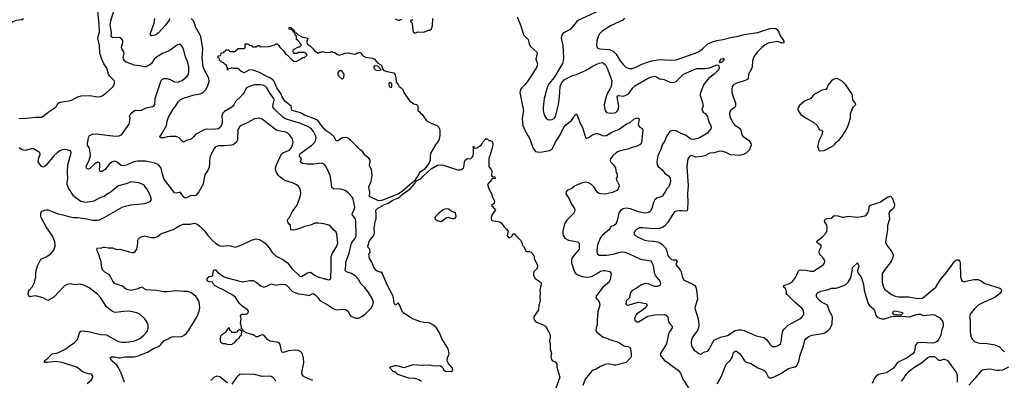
# Model space of a CAD drawing. Header units: inches. Extents: x 1934316 to 2140091, y 524953 to 667329.
# Tile 374 of 384: x 2092660 to 2105695, y 622733 to 627515. Entities that reach past the tile are written whole.
import ezdxf

# ---------------------------------------------------------------- set-up
doc = ezdxf.new("R2010")
doc.units = ezdxf.units.IN
doc.header["$MEASUREMENT"] = 0
doc.layers.add('C0692', color=7, linetype='Continuous')
doc.layers.add('C1602', color=7, linetype='Continuous')

msp = doc.modelspace()

# ---------------------------------------------------------------- linework, layer by layer
at = {"layer": 'C0692', "color": 5}
for points, elevation in [([(2092710, 627526), (2092689, 627511), (2092610, 627505), (2092570, 627486), (2092475, 627405), (2092404, 627356), (2092330, 627275), (2092310, 627271), (2092270, 627282), (2092241, 627301), (2092214, 627330), (2092207, 627350), (2092197, 627450), (2092213, 627570)], 280), ([(2092650, 626206), (2092748, 626208), (2092870, 626224), (2092910, 626221), (2092950, 626224), (2092970, 626234), (2093050, 626299), (2093127, 626350), (2093145, 626370), (2093170, 626408), (2093190, 626420), (2093337, 626443), (2093430, 626490), (2093475, 626505), (2093590, 626511), (2093690, 626490), (2093730, 626497), (2093753, 626507), (2093801, 626539), (2093874, 626606), (2093895, 626630), (2093915, 626670), (2093915, 626690), (2093909, 626709), (2093850, 626769), (2093836, 626790), (2093813, 626870), (2093774, 626930), (2093745, 626990), (2093720, 627070), (2093715, 627170), (2093696, 627270), (2093697, 627290), (2093714, 627350), (2093713, 627450), (2093692, 627630)], 280), ([(2094047, 622710), (2094002, 622830), (2093964, 622910), (2093952, 622930), (2093881, 622990), (2093856, 623030), (2093862, 623038), (2093876, 623044), (2093914, 623046), (2093970, 623033), (2093990, 623033), (2094050, 623045), (2094174, 623046), (2094230, 623056), (2094350, 623105), (2094430, 623154), (2094498, 623182), (2094530, 623209), (2094570, 623258), (2094633, 623287), (2094650, 623299), (2094690, 623314), (2094790, 623312), (2094831, 623329), (2094864, 623356), (2094900, 623400), (2095012, 623588), (2095036, 623650), (2095043, 623690), (2095042, 623742), (2095030, 623789), (2094990, 623849), (2094930, 623895), (2094890, 623909), (2094850, 623913), (2094830, 623909), (2094730, 623919), (2094614, 623906), (2094570, 623905), (2094470, 623923), (2094333, 623933), (2094308, 623948), (2094290, 623965), (2094270, 623969), (2094250, 623961), (2094230, 623945), (2094130, 623926), (2094079, 623939), (2094057, 623950), (2094041, 623970), (2094022, 623982), (2093930, 624012), (2093910, 624023), (2093892, 624050), (2093859, 624119), (2093849, 624130), (2093786, 624166), (2093756, 624196), (2093747, 624230), (2093733, 624330), (2093722, 624350), (2093718, 624378), (2093685, 624455), (2093682, 624470), (2093689, 624490), (2093730, 624487), (2093770, 624500), (2093790, 624500), (2093830, 624488), (2093890, 624492), (2093946, 624466), (2093990, 624471), (2094110, 624435), (2094150, 624427), (2094170, 624427), (2094190, 624441), (2094209, 624470), (2094224, 624550), (2094225, 624590), (2094233, 624610), (2094255, 624630), (2094312, 624648), (2094406, 624626), (2094450, 624625), (2094482, 624638), (2094525, 624670), (2094550, 624683), (2094690, 624731), (2094790, 624792), (2094830, 624802), (2094910, 624803), (2094975, 624815), (2095010, 624802), (2095051, 624771), (2095109, 624709), (2095150, 624653), (2095210, 624585), (2095250, 624553), (2095310, 624516), (2095350, 624510), (2095410, 624522), (2095450, 624517), (2095510, 624500), (2095530, 624502), (2095610, 624532), (2095730, 624593), (2095790, 624607), (2095830, 624599), (2095870, 624580), (2095908, 624550), (2095962, 624490), (2096004, 624430), (2096044, 624390), (2096071, 624370), (2096150, 624330), (2096204, 624290), (2096269, 624210), (2096370, 624113), (2096390, 624108), (2096470, 624158), (2096490, 624165), (2096510, 624167), (2096570, 624123), (2096606, 624106), (2096690, 624080), (2096710, 624079), (2096750, 624066), (2096771, 624069), (2096777, 624090), (2096784, 624216), (2096785, 624375), (2096799, 624421), (2096856, 624510), (2096870, 624550), (2096860, 624670), (2096850, 624699), (2096814, 624730), (2096775, 624775), (2096752, 624792), (2096688, 624810), (2096610, 624818), (2096570, 624815), (2096510, 624792), (2096430, 624773), (2096382, 624750), (2096290, 624726), (2096250, 624729), (2096246, 624790), (2096230, 624798), (2096209, 624830), (2096205, 624850), (2096209, 624870), (2096230, 624890), (2096270, 624970), (2096327, 625050), (2096370, 625151), (2096380, 625210), (2096372, 625270), (2096350, 625306), (2096317, 625330), (2096271, 625351), (2096170, 625383), (2096130, 625407), (2096102, 625430), (2096084, 625450), (2096060, 625490), (2096048, 625528), (2096047, 625550), (2096058, 625590), (2096126, 625734), (2096150, 625754), (2096210, 625775), (2096234, 625790), (2096253, 625810), (2096272, 625850), (2096280, 625890), (2096276, 625916), (2096270, 625933), (2096230, 625990), (2096210, 626010), (2096182, 626022), (2096090, 626040), (2096050, 626054), (2095890, 626180), (2095870, 626194), (2095830, 626208), (2095770, 626199), (2095673, 626147), (2095590, 626110), (2095568, 626092), (2095555, 626070), (2095549, 626050), (2095541, 625919), (2095530, 625890), (2095510, 625872), (2095484, 625856), (2095462, 625850), (2095370, 625840), (2095290, 625843), (2095253, 625827), (2095230, 625803), (2095184, 625710), (2095179, 625690), (2095166, 625554), (2095150, 625515), (2095115, 625465), (2095103, 625417), (2095088, 625332), (2095031, 625230), (2094994, 625186), (2094970, 625179), (2094930, 625183), (2094868, 625152), (2094850, 625150), (2094830, 625165), (2094790, 625222), (2094770, 625225), (2094730, 625213), (2094710, 625220), (2094700, 625230), (2094593, 625370), (2094570, 625410), (2094548, 625468), (2094539, 625530), (2094530, 625556), (2094496, 625590), (2094450, 625612), (2094330, 625639), (2094218, 625638), (2094169, 625631), (2094070, 625586), (2094030, 625576), (2094002, 625582), (2093950, 625624), (2093930, 625636), (2093910, 625639), (2093888, 625632), (2093852, 625608), (2093790, 625530), (2093750, 625501), (2093730, 625503), (2093721, 625510), (2093715, 625530), (2093721, 625570), (2093719, 625599), (2093710, 625619), (2093690, 625627), (2093650, 625600), (2093590, 625540), (2093570, 625531), (2093550, 625538), (2093542, 625550), (2093541, 625570), (2093580, 625650), (2093596, 625716), (2093583, 625810), (2093558, 625850), (2093556, 625870), (2093570, 625952), (2093582, 625978), (2093623, 625997), (2093670, 626002), (2093930, 625969), (2093970, 625974), (2094006, 625990), (2094107, 626130), (2094115, 626150), (2094122, 626210), (2094115, 626230), (2094133, 626270), (2094153, 626290), (2094190, 626314), (2094250, 626312), (2094270, 626317), (2094333, 626347), (2094416, 626364), (2094442, 626378), (2094450, 626390), (2094455, 626470), (2094534, 626706), (2094550, 626727), (2094570, 626736), (2094610, 626735), (2094650, 626722), (2094710, 626690), (2094750, 626687), (2094811, 626709), (2094882, 626770), (2094893, 626790), (2094900, 626830), (2094901, 626890), (2094887, 626947), (2094850, 627035), (2094833, 627110), (2094815, 627155), (2094790, 627184), (2094770, 627189), (2094750, 627183), (2094638, 627102), (2094550, 627067), (2094470, 627019), (2094440, 626990), (2094405, 626935), (2094383, 626917), (2094330, 626890), (2094310, 626889), (2094250, 626904), (2094177, 626910), (2094130, 626930), (2094070, 626949), (2094046, 626970), (2094035, 626990), (2094031, 627010), (2094042, 627070), (2094037, 627090), (2094011, 627130), (2094007, 627150), (2094025, 627210), (2094023, 627230), (2094014, 627250), (2093990, 627274), (2093970, 627278), (2093894, 627274), (2093870, 627290), (2093876, 627350), (2093860, 627420), (2093858, 627450), (2093869, 627511), (2093908, 627630)], 260), ([(2094644, 627530), (2094637, 627510), (2094590, 627441), (2094499, 627341), (2094476, 627324), (2094450, 627310), (2094410, 627300), (2094393, 627310), (2094390, 627336), (2094440, 627470), (2094449, 627529)], 240), ([(2096539, 622730), (2096445, 622770), (2096413, 622790), (2096401, 622810), (2096397, 622837), (2096420, 622970), (2096419, 623030), (2096404, 623084), (2096387, 623107), (2096375, 623115), (2096347, 623127), (2096310, 623133), (2096217, 623123), (2096150, 623102), (2096130, 623106), (2096107, 623210), (2096090, 623234), (2095970, 623254), (2095944, 623270), (2095890, 623330), (2095870, 623335), (2095836, 623324), (2095810, 623309), (2095790, 623312), (2095750, 623337), (2095670, 623360), (2095623, 623383), (2095612, 623392), (2095610, 623406), (2095596, 623416), (2095590, 623466), (2095583, 623483), (2095591, 623550), (2095583, 623590), (2095595, 623605), (2095610, 623610), (2095650, 623611), (2095670, 623616), (2095684, 623630), (2095689, 623650), (2095670, 623674), (2095600, 623720), (2095569, 623750), (2095515, 623830), (2095483, 623863), (2095363, 623930), (2095298, 623958), (2095247, 623987), (2095227, 624007), (2095210, 624035), (2095170, 624038), (2095150, 624046), (2095137, 624070), (2095150, 624091), (2095169, 624111), (2095210, 624118), (2095217, 624130), (2095225, 624190), (2095230, 624197), (2095250, 624199), (2095283, 624163), (2095359, 624110), (2095390, 624095), (2095610, 624041), (2095710, 624057), (2095750, 624057), (2095790, 624036), (2095850, 623985), (2095890, 623970), (2095930, 623980), (2095990, 624011), (2096050, 623997), (2096112, 624008), (2096170, 624002), (2096190, 623993), (2096273, 623913), (2096350, 623880), (2096430, 623871), (2096490, 623856), (2096530, 623879), (2096550, 623883), (2096570, 623868), (2096605, 623830), (2096632, 623790), (2096742, 623730), (2096810, 623684), (2096850, 623670), (2096950, 623676), (2096972, 623672), (2097009, 623649), (2097027, 623607), (2097045, 623585), (2097110, 623559), (2097150, 623558), (2097190, 623580), (2097232, 623610), (2097311, 623690), (2097336, 623730), (2097344, 623770), (2097331, 623811), (2097278, 623898), (2097230, 623963), (2097180, 624010), (2097143, 624070), (2097110, 624110), (2097051, 624151), (2096987, 624170), (2096970, 624190), (2096979, 624250), (2096978, 624302), (2097023, 624417), (2097054, 624550), (2097070, 624580), (2097096, 624610), (2097113, 624650), (2097111, 624851), (2097106, 624870), (2097061, 624930), (2097066, 624950), (2097094, 625006), (2097098, 625030), (2097071, 625151), (2097010, 625220), (2096969, 625250), (2096910, 625268), (2096812, 625272), (2096793, 625290), (2096784, 625375), (2096771, 625450), (2096728, 625548), (2096710, 625579), (2096690, 625598), (2096670, 625610), (2096650, 625611), (2096550, 625599), (2096470, 625598), (2096402, 625610), (2096379, 625630), (2096392, 625670), (2096365, 625705), (2096367, 625730), (2096388, 625750), (2096527, 625850), (2096566, 625890), (2096576, 625910), (2096584, 625950), (2096581, 625970), (2096551, 626030), (2096519, 626070), (2096470, 626100), (2096370, 626142), (2096290, 626163), (2096180, 626200), (2096142, 626222), (2096031, 626330), (2096017, 626350), (2096013, 626370), (2096015, 626390), (2096028, 626450), (2096023, 626470), (2095976, 626536), (2095930, 626613), (2095910, 626632), (2095890, 626641), (2095850, 626649), (2095789, 626651), (2095770, 626650), (2095703, 626630), (2095664, 626610), (2095649, 626590), (2095630, 626550), (2095614, 626526), (2095576, 626484), (2095530, 626445), (2095518, 626430), (2095496, 626384), (2095478, 626362), (2095455, 626345), (2095370, 626296), (2095347, 626273), (2095336, 626244), (2095341, 626170), (2095335, 626130), (2095318, 626090), (2095292, 626068), (2095210, 626059), (2095150, 626065), (2095110, 626059), (2094990, 625996), (2094960, 625960), (2094928, 625932), (2094870, 625912), (2094830, 625889), (2094810, 625903), (2094770, 625950), (2094730, 625966), (2094650, 625966), (2094610, 625962), (2094570, 625950), (2094522, 625950), (2094515, 625970), (2094524, 625976), (2094547, 626010), (2094601, 626110), (2094612, 626170), (2094630, 626223), (2094692, 626330), (2094727, 626373), (2094760, 626430), (2094790, 626456), (2094830, 626475), (2094970, 626518), (2095050, 626530), (2095070, 626540), (2095090, 626554), (2095122, 626590), (2095140, 626620), (2095167, 626690), (2095167, 626713), (2095159, 626750), (2095106, 626846), (2095089, 626890), (2095077, 627010), (2095082, 627130), (2095059, 627290), (2095051, 627310), (2094991, 627410), (2094974, 627470), (2094959, 627499), (2094931, 627530)], 240), ([(2097858, 627522), (2097853, 627507), (2097838, 627502), (2097834, 627490), (2097854, 627470), (2097854, 627450), (2097862, 627430), (2097864, 627376), (2097870, 627354), (2097890, 627334), (2097930, 627352), (2098009, 627351), (2098070, 627374), (2098090, 627374), (2098110, 627394), (2098115, 627405), (2098123, 627437), (2098129, 627530)], 240), ([(2099245, 627550), (2099294, 627434), (2099330, 627315), (2099390, 627251), (2099404, 627190), (2099420, 627160), (2099501, 627090), (2099511, 627070), (2099491, 626990), (2099516, 626930), (2099504, 626890), (2099458, 626810), (2099390, 626707), (2099350, 626654), (2099307, 626613), (2099290, 626590), (2099283, 626550), (2099327, 626327), (2099329, 626310), (2099314, 626210), (2099315, 626150), (2099322, 626110), (2099345, 626050), (2099414, 625934), (2099455, 625815), (2099478, 625778), (2099490, 625769), (2099510, 625761), (2099550, 625757), (2099678, 625781), (2099710, 625799), (2099751, 625890), (2099817, 625990), (2099864, 626090), (2099890, 626120), (2099964, 626176), (2100000, 626231)], 240), ([(2097630, 627526), (2097670, 627506), (2097690, 627506), (2097720, 627520)], 240), ([(2100000, 627447), (2099952, 627388), (2099862, 627338), (2099850, 627329), (2099837, 627310), (2099829, 627270), (2099850, 627170), (2099860, 627010), (2099856, 626970), (2099846, 626934), (2099734, 626750), (2099670, 626670), (2099646, 626630), (2099601, 626470), (2099588, 626350), (2099590, 626310), (2099599, 626270), (2099614, 626234), (2099630, 626207), (2099650, 626191), (2099670, 626185), (2099710, 626191), (2099738, 626210), (2099755, 626230), (2099791, 626390), (2099807, 626493), (2099815, 626630), (2099823, 626657), (2099837, 626683), (2099870, 626715), (2099916, 626744), (2099970, 626769), (2100000, 626778)], 260), ([(2097979, 622719), (2097942, 622742), (2097896, 622756), (2097810, 622761), (2097668, 622810), (2097630, 622846), (2097610, 622846), (2097568, 622890), (2097558, 622910), (2097626, 622930), (2097650, 622930), (2097670, 622927), (2097726, 622906), (2097750, 622903), (2097870, 622945), (2097990, 622936), (2098077, 622937), (2098131, 622929), (2098230, 622927), (2098254, 622914), (2098275, 622870), (2098296, 622855), (2098370, 622851), (2098384, 622856), (2098396, 622870), (2098390, 622894), (2098337, 622957), (2098319, 622990), (2098324, 623030), (2098343, 623070), (2098344, 623090), (2098332, 623150), (2098248, 623288), (2098213, 623373), (2098175, 623435), (2098130, 623471), (2098090, 623490), (2098070, 623496), (2098010, 623498), (2097970, 623508), (2097861, 623550), (2097770, 623604), (2097735, 623630), (2097710, 623675), (2097690, 623735), (2097670, 623759), (2097650, 623737), (2097629, 623730), (2097618, 623758), (2097609, 623829), (2097599, 623859), (2097529, 623990), (2097465, 624145), (2097449, 624169), (2097431, 624169), (2097390, 624181), (2097374, 624194), (2097344, 624244), (2097320, 624300), (2097292, 624350), (2097284, 624410), (2097298, 624430), (2097297, 624470), (2097275, 624495), (2097268, 624510), (2097290, 624581), (2097345, 624650), (2097354, 624670), (2097358, 624690), (2097352, 624748), (2097363, 624803), (2097364, 624830), (2097369, 624850), (2097381, 624870), (2097378, 624950), (2097373, 624970), (2097375, 624990), (2097398, 625010), (2097490, 625066), (2097537, 625083), (2097599, 625121), (2097664, 625150), (2097696, 625170), (2097723, 625197), (2097830, 625271), (2097890, 625341), (2097899, 625361), (2097917, 625383), (2097970, 625403), (2097999, 625441), (2098105, 625535), (2098190, 625586), (2098230, 625592), (2098270, 625585), (2098454, 625526), (2098490, 625523), (2098509, 625530), (2098535, 625550), (2098540, 625560), (2098547, 625630), (2098557, 625650), (2098590, 625673), (2098630, 625671), (2098650, 625691), (2098661, 625710), (2098669, 625750), (2098668, 625828), (2098662, 625838), (2098670, 625834), (2098673, 625813), (2098710, 625815), (2098767, 625853), (2098777, 625863), (2098790, 625892), (2098830, 625934), (2098850, 625934), (2098870, 625914), (2098890, 625914), (2098918, 625898), (2098925, 625865), (2098915, 625810), (2098903, 625777), (2098890, 625718), (2098875, 625690), (2098871, 625670), (2098871, 625571), (2098877, 625557), (2098902, 625530), (2098912, 625510), (2098912, 625490), (2098905, 625470), (2098906, 625446), (2098930, 625432), (2098950, 625432), (2098954, 625410), (2098910, 625406), (2098905, 625390), (2098852, 625330), (2098871, 625271), (2098906, 625210), (2098920, 625160), (2098946, 625110), (2098942, 625078), (2098907, 625050), (2098910, 625042), (2098918, 625038), (2098958, 624990), (2098913, 624930), (2098901, 624890), (2098901, 624870), (2098911, 624851), (2098990, 624841), (2099014, 624834), (2099037, 624817), (2099070, 624771), (2099102, 624742), (2099125, 624710), (2099115, 624655), (2099130, 624625), (2099150, 624625), (2099165, 624635), (2099178, 624650), (2099190, 624674), (2099210, 624674), (2099220, 624660), (2099292, 624590), (2099314, 624550), (2099314, 624530), (2099330, 624514), (2099365, 624445), (2099370, 624442), (2099410, 624442), (2099430, 624432), (2099452, 624410), (2099470, 624374), (2099472, 624350), (2099498, 624290), (2099511, 624270), (2099516, 624250), (2099510, 624218), (2099468, 624172), (2099462, 624150), (2099463, 624123), (2099482, 624082), (2099550, 624041), (2099561, 624030), (2099565, 624010), (2099546, 623930), (2099551, 623890), (2099547, 623833), (2099550, 623790), (2099547, 623770), (2099531, 623730), (2099527, 623670), (2099467, 623573), (2099465, 623550), (2099474, 623530), (2099495, 623510), (2099590, 623470), (2099619, 623450), (2099636, 623430), (2099676, 623350), (2099681, 623310), (2099672, 623250), (2099684, 623224), (2099683, 623150), (2099701, 623090), (2099692, 623050), (2099702, 623010), (2099712, 622992), (2099750, 622978), (2099771, 622951), (2099771, 622910), (2099810, 622774), (2099759, 622630)], 220), ([(2093554, 622690), (2093605, 622735), (2093628, 622770), (2093629, 622790), (2093610, 622814), (2093570, 622819), (2093490, 622845), (2093435, 622895), (2093410, 622910), (2093250, 622962), (2093195, 622975), (2093130, 622981), (2093028, 622968), (2092990, 622970), (2092986, 622990), (2093033, 623027), (2093090, 623083), (2093110, 623090), (2093150, 623095), (2093190, 623109), (2093270, 623153), (2093313, 623187), (2093386, 623234), (2093424, 623276), (2093450, 623364), (2093470, 623386), (2093490, 623390), (2093590, 623378), (2093730, 623340), (2093810, 623337), (2093924, 623270), (2093967, 623250), (2094010, 623240), (2094070, 623238), (2094170, 623254), (2094250, 623290), (2094301, 623330), (2094330, 623360), (2094350, 623390), (2094362, 623430), (2094361, 623470), (2094341, 623510), (2094310, 623555), (2094250, 623612), (2094210, 623628), (2094110, 623652), (2094032, 623648), (2093930, 623634), (2093910, 623636), (2093890, 623645), (2093840, 623680), (2093810, 623707), (2093730, 623830), (2093690, 623877), (2093581, 623961), (2093510, 623993), (2093450, 624006), (2093390, 623999), (2093330, 624014), (2093290, 624005), (2093250, 623983), (2093110, 623838), (2093030, 623790), (2092970, 623826), (2092870, 623853), (2092790, 623841), (2092771, 623870), (2092776, 623910), (2092790, 623933), (2092830, 623976), (2092857, 624030), (2092873, 624106), (2092872, 624150), (2092876, 624190), (2092896, 624250), (2092930, 624324), (2092950, 624345), (2093011, 624369), (2093070, 624410), (2093110, 624460), (2093128, 624510), (2093130, 624530), (2093123, 624570), (2093098, 624638), (2093011, 624770), (2092944, 624890), (2092939, 624910), (2092940, 624950), (2092950, 624970), (2092990, 624990), (2093010, 624995), (2093030, 624993), (2093170, 624941), (2093230, 624929), (2093310, 624903), (2093370, 624894), (2093430, 624894), (2093550, 624874), (2093630, 624856), (2093685, 624855), (2093717, 624863), (2093776, 624890), (2094026, 625034), (2094130, 625059), (2094310, 625079), (2094365, 625095), (2094390, 625107), (2094406, 625130), (2094387, 625190), (2094344, 625270), (2094314, 625310), (2094289, 625330), (2094238, 625350), (2094130, 625363), (2094070, 625340), (2093969, 625311), (2093935, 625290), (2093870, 625234), (2093831, 625210), (2093779, 625170), (2093730, 625157), (2093640, 625110), (2093530, 625091), (2093510, 625093), (2093470, 625106), (2093407, 625147), (2093370, 625181), (2093307, 625287), (2093287, 625330), (2093286, 625350), (2093295, 625410), (2093293, 625490), (2093299, 625590), (2093338, 625730), (2093340, 625750), (2093330, 625775), (2093290, 625791), (2093252, 625792), (2093210, 625784), (2093190, 625774), (2093155, 625750), (2093110, 625710), (2093010, 625584), (2092990, 625569), (2092970, 625561), (2092963, 625563), (2092949, 625569), (2092906, 625630), (2092910, 625670), (2092929, 625729), (2092925, 625750), (2092917, 625757), (2092843, 625803), (2092810, 625803), (2092750, 625783), (2092730, 625781), (2092690, 625790), (2092654, 625814)], 280), ([(2100000, 625301), (2099970, 625277), (2099909, 625251), (2099894, 625230), (2099890, 625210), (2099938, 625130), (2099963, 625070), (2100000, 625017)], 240), ([(2100000, 624961), (2099990, 624943), (2099903, 624857), (2099874, 624810), (2099850, 624710), (2099849, 624670), (2099853, 624653), (2099877, 624617), (2099927, 624590), (2100000, 624578)], 240), ([(2100000, 624391), (2099983, 624370), (2099970, 624350), (2099965, 624330), (2099963, 624290), (2100000, 624181)], 240), ([(2095410, 622694), (2095350, 622750), (2095310, 622778), (2095270, 622787), (2095230, 622772), (2095188, 622730)], 260), ([(2096050, 622727), (2096011, 622771), (2095990, 622786), (2095970, 622790), (2095870, 622783), (2095770, 622810), (2095610, 622817), (2095576, 622810), (2095550, 622794), (2095529, 622770), (2095470, 622683)], 260)]:
    msp.add_lwpolyline(points, dxfattribs=dict(at, elevation=elevation))
for points, elevation in [([(2096610, 627072), (2096630, 627082), (2096650, 627082), (2096669, 627091), (2096710, 627081), (2096775, 627085), (2096790, 627091), (2096804, 627084), (2096830, 627078), (2096858, 627058), (2096890, 627043), (2096970, 627071), (2097010, 627074), (2097090, 627055), (2097110, 627061), (2097130, 627076), (2097150, 627081), (2097170, 627078), (2097182, 627070), (2097200, 627040), (2097238, 627018), (2097330, 627002), (2097358, 626990), (2097400, 626940), (2097450, 626911), (2097462, 626862), (2097482, 626842), (2097526, 626826), (2097611, 626811), (2097630, 626782), (2097641, 626750), (2097644, 626684), (2097670, 626654), (2097682, 626630), (2097710, 626611), (2097730, 626591), (2097746, 626550), (2097819, 626439), (2097879, 626399), (2097911, 626390), (2097930, 626371), (2097932, 626310), (2097954, 626294), (2097971, 626270), (2097990, 626256), (2098043, 626183), (2098063, 626163), (2098117, 626136), (2098187, 626110), (2098210, 626090), (2098220, 626050), (2098220, 625980), (2098212, 625930), (2098203, 625910), (2098165, 625855), (2098103, 625750), (2098096, 625710), (2098093, 625650), (2098077, 625610), (2098013, 625527), (2097990, 625510), (2097951, 625490), (2097935, 625450), (2097902, 625410), (2097897, 625383), (2097890, 625382), (2097875, 625365), (2097829, 625331), (2097724, 625236), (2097673, 625207), (2097490, 625130), (2097450, 625117), (2097410, 625114), (2097289, 625170), (2097293, 625227), (2097283, 625290), (2097288, 625312), (2097312, 625368), (2097324, 625450), (2097316, 625530), (2097293, 625570), (2097289, 625589), (2097301, 625630), (2097299, 625650), (2097280, 625680), (2097230, 625720), (2097201, 625761), (2097166, 625790), (2097038, 625918), (2097004, 625944), (2096967, 625953), (2096934, 625946), (2096871, 625910), (2096850, 625908), (2096822, 625962), (2096771, 626011), (2096730, 626030), (2096710, 626048), (2096650, 626118), (2096621, 626161), (2096601, 626181), (2096519, 626219), (2096430, 626249), (2096378, 626278), (2096269, 626310), (2096260, 626330), (2096260, 626350), (2096253, 626370), (2096170, 626435), (2096135, 626490), (2096115, 626535), (2096062, 626610), (2096022, 626702), (2096003, 626724), (2095980, 626740), (2095914, 626770), (2095836, 626816), (2095750, 626846), (2095710, 626849), (2095694, 626846), (2095630, 626809), (2095586, 626830), (2095566, 626850), (2095562, 626862), (2095547, 626867), (2095489, 626869), (2095470, 626878), (2095450, 626866), (2095418, 626862), (2095410, 626846), (2095409, 626870), (2095395, 626915), (2095366, 626930), (2095362, 626942), (2095328, 626950), (2095326, 626966), (2095310, 626968), (2095302, 627002), (2095286, 627010), (2095287, 627033), (2095322, 627038), (2095327, 627073), (2095362, 627078), (2095367, 627093), (2095382, 627098), (2095390, 627114), (2095430, 627114), (2095438, 627098), (2095450, 627094), (2095510, 627094), (2095522, 627098), (2095526, 627110), (2095542, 627118), (2095550, 627134), (2095630, 627134), (2095642, 627138), (2095646, 627150), (2095646, 627190), (2095650, 627194), (2095690, 627194), (2095698, 627178), (2095730, 627174), (2095738, 627158), (2095750, 627154), (2095790, 627154), (2095802, 627158), (2095810, 627172), (2095832, 627172), (2095838, 627158), (2095850, 627154), (2095957, 627157), (2096039, 627181), (2096050, 627192), (2096070, 627194), (2096090, 627174), (2096102, 627150), (2096157, 627097), (2096180, 627060), (2096204, 627044), (2096252, 626990), (2096290, 626966), (2096310, 626961), (2096330, 626966), (2096378, 626990), (2096410, 627012), (2096430, 627014), (2096450, 627034), (2096462, 627038), (2096466, 627050), (2096446, 627070), (2096430, 627078), (2096350, 627078), (2096330, 627068), (2096290, 627066), (2096286, 627070), (2096278, 627090), (2096278, 627110), (2096283, 627117), (2096350, 627154), (2096370, 627154), (2096386, 627170), (2096386, 627190), (2096340, 627240), (2096326, 627250), (2096326, 627290), (2096322, 627302), (2096308, 627308), (2096302, 627342), (2096286, 627350), (2096282, 627362), (2096266, 627370), (2096262, 627382), (2096226, 627390), (2096226, 627410), (2096250, 627412), (2096258, 627398), (2096274, 627390), (2096278, 627378), (2096290, 627374), (2096294, 627354), (2096314, 627350), (2096318, 627338), (2096334, 627330), (2096338, 627318), (2096410, 627282), (2096474, 627270), (2096472, 627250), (2096462, 627230), (2096462, 627210), (2096472, 627190), (2096510, 627165), (2096545, 627130), (2096563, 627103)], 220), ([(2097370, 626904), (2097358, 626902), (2097347, 626893), (2097347, 626870), (2097368, 626848), (2097390, 626842), (2097430, 626845), (2097446, 626850), (2097400, 626900)], 220), ([(2096910, 626842), (2096890, 626838), (2096871, 626810), (2096871, 626790), (2096881, 626770), (2096930, 626726), (2096952, 626748), (2096954, 626794), (2096930, 626829)], 220), ([(2097570, 626678), (2097550, 626678), (2097545, 626670), (2097545, 626650), (2097550, 626634), (2097570, 626614), (2097582, 626618), (2097587, 626633), (2097587, 626667)], 220), ([(2098325, 625005), (2098290, 625003), (2098267, 624993), (2098209, 624951), (2098168, 624910), (2098155, 624890), (2098159, 624870), (2098187, 624850), (2098230, 624837), (2098250, 624842), (2098310, 624891), (2098330, 624897), (2098364, 624884), (2098390, 624880), (2098410, 624880), (2098430, 624888), (2098437, 624910), (2098430, 624955), (2098370, 624977), (2098341, 625001)], 220), ([(2095470, 623374), (2095530, 623374), (2095542, 623378), (2095547, 623393), (2095562, 623398), (2095570, 623414), (2095578, 623398), (2095594, 623394), (2095590, 623326), (2095571, 623309), (2095562, 623290), (2095531, 623269), (2095498, 623230), (2095480, 623220), (2095470, 623209), (2095450, 623204), (2095406, 623210), (2095390, 623218), (2095350, 623218), (2095326, 623230), (2095318, 623250), (2095318, 623290), (2095329, 623330), (2095350, 623351), (2095389, 623371), (2095408, 623392), (2095410, 623414), (2095422, 623418), (2095430, 623434), (2095434, 623430), (2095438, 623398), (2095453, 623393), (2095458, 623378)], 240)]:
    msp.add_lwpolyline(points, close=True, dxfattribs=dict(at, elevation=elevation))
at = {"layer": 'C1602', "color": 5}
for points, elevation in [([(2100310, 627624), (2100059, 627510), (2100033, 627487), (2100000, 627447)], 260), ([(2100665, 627535), (2100644, 627510), (2100490, 627437), (2100374, 627366), (2100335, 627325), (2100318, 627290), (2100302, 627230), (2100296, 627170), (2100306, 627146), (2100318, 627138), (2100342, 627130), (2100470, 627117), (2100518, 627098), (2100556, 627056), (2100610, 626970), (2100650, 626919), (2100690, 626882), (2100730, 626869), (2100770, 626869), (2100810, 626880), (2100895, 626925), (2100970, 626953), (2101030, 626969), (2101130, 626986), (2101270, 626976), (2101350, 626984), (2101590, 627066), (2101645, 627090), (2101697, 627123), (2101770, 627192), (2101830, 627221), (2101890, 627237), (2101970, 627250), (2102090, 627283), (2102170, 627295), (2102250, 627319), (2102434, 627346), (2102590, 627398), (2102650, 627401), (2102670, 627396), (2102686, 627386), (2102709, 627350), (2102730, 627294), (2102764, 627250), (2102774, 627230), (2102776, 627210), (2102770, 627206), (2102750, 627204), (2102710, 627221), (2102690, 627223), (2102570, 627202), (2102530, 627182), (2102479, 627141), (2102426, 627090), (2102395, 627050), (2102374, 627010), (2102363, 626970), (2102358, 626890), (2102350, 626864), (2102307, 626790), (2102302, 626730), (2102265, 626710), (2102141, 626670), (2102108, 626650), (2102092, 626630), (2102086, 626594), (2102089, 626550), (2102105, 626490), (2102135, 626410), (2102138, 626370), (2102128, 626350), (2102090, 626330), (2102070, 626310), (2102059, 626270), (2102062, 626230), (2102096, 626156), (2102121, 626121), (2102196, 626070), (2102206, 626050), (2102221, 625990), (2102232, 625972), (2102313, 625913), (2102339, 625879), (2102343, 625850), (2102323, 625790), (2102283, 625750), (2102251, 625730), (2102190, 625716), (2102070, 625724), (2102000, 625760), (2101950, 625773), (2101912, 625768), (2101855, 625750), (2101796, 625744), (2101730, 625710), (2101690, 625701), (2101610, 625691), (2101550, 625713), (2101530, 625705), (2101507, 625670), (2101492, 625570), (2101509, 625310), (2101501, 625210), (2101506, 625090), (2101501, 625010), (2101495, 624985), (2101490, 624980), (2101470, 624975), (2101430, 624982), (2101390, 624981), (2101350, 624974), (2101330, 624965), (2101296, 624924), (2101238, 624822), (2101199, 624781), (2101170, 624760), (2101130, 624747), (2101050, 624743), (2100910, 624757), (2100865, 624755), (2100830, 624737), (2100805, 624710), (2100791, 624690), (2100796, 624670), (2100816, 624650), (2100849, 624630), (2100930, 624593), (2100982, 624582), (2101050, 624578), (2101109, 624569), (2101130, 624561), (2101160, 624540), (2101208, 624488), (2101221, 624461), (2101241, 624390), (2101253, 624370), (2101290, 624336), (2101310, 624330), (2101350, 624330), (2101366, 624310), (2101347, 624270), (2101410, 624190), (2101419, 624170), (2101436, 624090), (2101448, 624070), (2101473, 624053), (2101570, 624010), (2101599, 623990), (2101613, 623970), (2101622, 623930), (2101632, 623812), (2101600, 623690), (2101640, 623550), (2101649, 623470), (2101645, 623430), (2101636, 623404), (2101617, 623370), (2101570, 623310), (2101552, 623270), (2101549, 623230), (2101554, 623194), (2101565, 623165), (2101590, 623134), (2101628, 623108), (2101650, 623088), (2101670, 623080), (2101690, 623083), (2101710, 623101), (2101729, 623110), (2101770, 623121), (2101793, 623150), (2101830, 623230), (2101856, 623264), (2101936, 623304), (2102030, 623327), (2102130, 623394), (2102170, 623404), (2102210, 623401), (2102250, 623392), (2102410, 623323), (2102470, 623312), (2102510, 623299), (2102551, 623271), (2102590, 623214), (2102610, 623193), (2102630, 623182), (2102670, 623181), (2102694, 623190), (2102730, 623219), (2102737, 623230), (2102743, 623250), (2102752, 623350), (2102765, 623390), (2102783, 623417), (2102834, 623466), (2102989, 623550), (2103010, 623567), (2103030, 623591), (2103040, 623610), (2103043, 623630), (2103031, 623670), (2103013, 623690), (2102924, 623764), (2102815, 623875), (2102808, 623890), (2102811, 623909), (2102807, 623930), (2102793, 623953), (2102772, 623970), (2102777, 623990), (2102850, 624016), (2102890, 624045), (2102930, 624096), (2102950, 624130), (2102965, 624175), (2102985, 624195), (2103010, 624200), (2103073, 624193), (2103130, 624179), (2103170, 624181), (2103281, 624250), (2103302, 624270), (2103314, 624290), (2103318, 624310), (2103314, 624330), (2103302, 624350), (2103264, 624390), (2103250, 624410), (2103244, 624430), (2103245, 624450), (2103274, 624510), (2103264, 624524), (2103221, 624550), (2103212, 624570), (2103230, 624593), (2103290, 624635), (2103337, 624690), (2103346, 624710), (2103351, 624731), (2103351, 624770), (2103339, 624799), (2103320, 624830), (2103314, 624850), (2103320, 624860), (2103329, 624870), (2103350, 624877), (2103410, 624885), (2103432, 624908), (2103450, 624918), (2103490, 624915), (2103550, 624895), (2103570, 624896), (2103630, 624910), (2103750, 624896), (2103810, 624903), (2103850, 624914), (2103871, 624929), (2103887, 624953), (2103900, 624990), (2103905, 625030), (2103916, 625050), (2104046, 625094), (2104150, 625162), (2104190, 625173), (2104210, 625151), (2104230, 625108), (2104241, 625070), (2104241, 625050), (2104227, 625013), (2104178, 624970), (2104167, 624950), (2104176, 624870), (2104150, 624788), (2104147, 624727), (2104124, 624570), (2104136, 624530), (2104197, 624450), (2104218, 624410), (2104222, 624390), (2104214, 624350), (2104195, 624310), (2104104, 624190), (2104080, 624150), (2104078, 624030), (2104090, 623983), (2104110, 623943), (2104203, 623870), (2104250, 623847), (2104290, 623840), (2104430, 623839), (2104550, 623819), (2104610, 623824), (2104790, 623970), (2104852, 624068), (2104930, 624165), (2105030, 624303), (2105050, 624322), (2105065, 624330), (2105090, 624330), (2105106, 624310), (2105112, 624290), (2105116, 624110), (2105125, 624070), (2105139, 624050), (2105150, 624044), (2105170, 624045), (2105291, 624069), (2105350, 624069), (2105390, 624052), (2105439, 624019), (2105635, 623955), (2105647, 623947), (2105659, 623930), (2105652, 623910), (2105630, 623881), (2105570, 623830), (2105430, 623770), (2105351, 623729), (2105300, 623680), (2105245, 623610), (2105237, 623590), (2105236, 623570), (2105241, 623530), (2105244, 623376), (2105254, 623314), (2105275, 623275), (2105299, 623250), (2105334, 623234), (2105370, 623226), (2105470, 623221), (2105570, 623202), (2105630, 623178), (2105673, 623133), (2105697, 623117)], 280), ([(2100000, 626778), (2100030, 626787), (2100150, 626842), (2100190, 626862), (2100250, 626903), (2100330, 626937), (2100370, 626946), (2100390, 626939), (2100416, 626916), (2100439, 626870), (2100498, 626710), (2100490, 626629), (2100479, 626601), (2100447, 626550), (2100430, 626509), (2100399, 626390), (2100401, 626350), (2100411, 626310), (2100430, 626286), (2100476, 626276), (2100530, 626280), (2100550, 626285), (2100570, 626302), (2100581, 626319), (2100591, 626370), (2100569, 626490), (2100577, 626503), (2100590, 626510), (2100650, 626500), (2100710, 626523), (2100730, 626542), (2100776, 626610), (2100804, 626636), (2100970, 626733), (2101030, 626757), (2101070, 626765), (2101090, 626757), (2101130, 626730), (2101190, 626722), (2101270, 626688), (2101310, 626682), (2101330, 626684), (2101350, 626693), (2101402, 626750), (2101450, 626790), (2101590, 626854), (2101630, 626865), (2101730, 626865), (2101790, 626876), (2101894, 626914), (2101911, 626911), (2101917, 626897), (2101919, 626870), (2101911, 626850), (2101854, 626790), (2101782, 626738), (2101724, 626670), (2101702, 626630), (2101669, 626530), (2101669, 626509), (2101696, 626430), (2101704, 626390), (2101706, 626370), (2101692, 626330), (2101694, 626310), (2101707, 626290), (2101734, 626270), (2101765, 626230), (2101777, 626170), (2101810, 626110), (2101815, 626090), (2101810, 626069), (2101767, 626013), (2101745, 625995), (2101661, 625950), (2101590, 625926), (2101550, 625931), (2101530, 625941), (2101481, 625981), (2101409, 626009), (2101350, 626041), (2101310, 626046), (2101290, 626042), (2101267, 626030), (2101219, 625961), (2101202, 625910), (2101165, 625855), (2101148, 625792), (2101124, 625750), (2101110, 625710), (2101096, 625630), (2101101, 625590), (2101113, 625570), (2101165, 625525), (2101207, 625470), (2101250, 625445), (2101270, 625419), (2101274, 625370), (2101261, 625319), (2101250, 625295), (2101227, 625273), (2101206, 625230), (2101170, 625178), (2101159, 625170), (2101093, 625147), (2101070, 625127), (2101052, 625090), (2101030, 625010), (2101008, 624972), (2100990, 624960), (2100950, 624951), (2100910, 624953), (2100850, 624967), (2100745, 625005), (2100690, 625014), (2100650, 625006), (2100615, 624985), (2100590, 624950), (2100570, 624850), (2100550, 624802), (2100530, 624786), (2100487, 624773), (2100477, 624750), (2100459, 624730), (2100370, 624653), (2100350, 624625), (2100311, 624529), (2100302, 624450), (2100306, 624410), (2100332, 624392), (2100430, 624392), (2100515, 624405), (2100591, 624429), (2100630, 624435), (2100670, 624433), (2100730, 624412), (2100878, 624338), (2100990, 624324), (2101010, 624317), (2101030, 624295), (2101042, 624270), (2101052, 624230), (2101054, 624190), (2101064, 624144), (2101078, 624118), (2101134, 624050), (2101142, 624010), (2101135, 623990), (2101103, 623977), (2101070, 623976), (2100990, 624010), (2100950, 624018), (2100926, 624014), (2100890, 624001), (2100826, 623954), (2100770, 623922), (2100750, 623902), (2100743, 623890), (2100732, 623828), (2100692, 623790), (2100686, 623746), (2100692, 623732), (2100710, 623731), (2100850, 623768), (2100950, 623750), (2100961, 623741), (2100966, 623730), (2100950, 623699), (2100916, 623670), (2100830, 623616), (2100811, 623590), (2100801, 623550), (2100804, 623530), (2100830, 623511), (2100850, 623510), (2100977, 623583), (2101070, 623603), (2101190, 623607), (2101218, 623598), (2101241, 623570), (2101251, 623510), (2101262, 623490), (2101299, 623450), (2101298, 623430), (2101262, 623378), (2101249, 623351), (2101222, 623218), (2101144, 623090), (2101141, 623070), (2101151, 623050), (2101195, 622995), (2101241, 622970), (2101300, 622920), (2101379, 622870), (2101406, 622830), (2101440, 622750), (2101514, 622634)], 260), ([(2100000, 626231), (2100010, 626247), (2100030, 626265), (2100050, 626225), (2100079, 626139), (2100110, 626085), (2100150, 625952), (2100163, 625943), (2100170, 625943), (2100190, 625954), (2100244, 625990), (2100290, 626004), (2100310, 626004), (2100390, 625975), (2100430, 625981), (2100510, 626027), (2100595, 626065), (2100690, 626130), (2100744, 626156), (2100790, 626195), (2100831, 626211), (2100854, 626210), (2100860, 626200), (2100861, 626190), (2100846, 626130), (2100851, 626110), (2100870, 626091), (2100902, 626070), (2100911, 626051), (2100890, 625888), (2100886, 625870), (2100870, 625854), (2100830, 625836), (2100770, 625822), (2100710, 625797), (2100610, 625775), (2100578, 625762), (2100557, 625750), (2100514, 625710), (2100483, 625670), (2100476, 625650), (2100482, 625630), (2100522, 625590), (2100536, 625570), (2100546, 625550), (2100556, 625490), (2100570, 625470), (2100568, 625432), (2100555, 625410), (2100559, 625390), (2100591, 625331), (2100595, 625310), (2100584, 625270), (2100564, 625250), (2100510, 625225), (2100450, 625210), (2100410, 625203), (2100347, 625207), (2100330, 625212), (2100310, 625225), (2100259, 625299), (2100230, 625330), (2100190, 625351), (2100150, 625360), (2100110, 625350), (2100010, 625310), (2100000, 625301)], 240), ([(2100000, 625017), (2100005, 625010), (2100009, 624990), (2100005, 624970), (2100000, 624961)], 240), ([(2100000, 624578), (2100050, 624570), (2100068, 624550), (2100065, 624470), (2100000, 624391)], 240), ([(2101895, 622685), (2101951, 622790), (2102011, 622949), (2102065, 622995), (2102098, 623050), (2102110, 623101), (2102130, 623120), (2102150, 623118), (2102188, 623090), (2102222, 623050), (2102257, 622990), (2102270, 622977), (2102350, 622954), (2102430, 622901), (2102511, 622870), (2102533, 622850), (2102570, 622779), (2102590, 622765), (2102610, 622766), (2102650, 622779), (2102730, 622820), (2102830, 622886), (2102870, 622900), (2102927, 622913), (2102949, 622930), (2102975, 622985), (2102990, 623055), (2103038, 623190), (2103054, 623266), (2103070, 623288), (2103105, 623315), (2103146, 623334), (2103288, 623352), (2103317, 623363), (2103365, 623395), (2103384, 623416), (2103405, 623455), (2103414, 623486), (2103421, 623570), (2103417, 623590), (2103381, 623650), (2103354, 623730), (2103275, 623770), (2103250, 623790), (2103213, 623830), (2103207, 623853), (2103210, 623870), (2103221, 623890), (2103230, 623899), (2103264, 623916), (2103350, 623932), (2103410, 623955), (2103470, 623956), (2103570, 623990), (2103595, 624005), (2103626, 624034), (2103662, 624090), (2103683, 624183), (2103684, 624230), (2103750, 624293), (2103762, 624270), (2103767, 624250), (2103765, 624230), (2103753, 624190), (2103753, 624170), (2103764, 624144), (2103795, 624110), (2103805, 624090), (2103830, 624002), (2103841, 623930), (2103860, 623850), (2103893, 623753), (2103908, 623728), (2103971, 623671), (2104000, 623590), (2104026, 623566), (2104070, 623550), (2104110, 623549), (2104190, 623575), (2104230, 623583), (2104330, 623586), (2104444, 623576), (2104530, 623608), (2104550, 623611), (2104585, 623610), (2104610, 623597), (2104630, 623594), (2104750, 623608), (2104770, 623603), (2104843, 623563), (2104877, 623517), (2104885, 623485), (2104886, 623450), (2104863, 623390), (2104855, 623330), (2104830, 623281), (2104806, 623250), (2104770, 623231), (2104750, 623228), (2104670, 623229), (2104590, 623236), (2104550, 623230), (2104538, 623222), (2104526, 623210), (2104517, 623190), (2104511, 623130), (2104503, 623110), (2104487, 623090), (2104407, 623030), (2104283, 622970), (2104230, 622896), (2104150, 622843), (2104130, 622834), (2104030, 622810), (2103998, 622790), (2103976, 622764), (2103947, 622690)], 260), ([(2100000, 624181), (2100004, 624170), (2100024, 624144), (2100047, 624130), (2100106, 624110), (2100163, 624103), (2100210, 624105), (2100230, 624110), (2100296, 624144), (2100350, 624179), (2100390, 624190), (2100412, 624190), (2100470, 624174), (2100478, 624170), (2100491, 624150), (2100477, 624070), (2100460, 624030), (2100380, 623970), (2100293, 623850), (2100289, 623829), (2100333, 623773), (2100339, 623730), (2100314, 623646), (2100305, 623530), (2100306, 623470), (2100290, 623428), (2100286, 623390), (2100301, 623370), (2100381, 623310), (2100510, 623260), (2100561, 623250), (2100601, 623230), (2100666, 623186), (2100710, 623182), (2100732, 623172), (2100745, 623150), (2100755, 623085), (2100755, 623050), (2100746, 623030), (2100690, 622970), (2100550, 622936), (2100530, 622936), (2100450, 622953), (2100410, 622942), (2100350, 622915), (2100290, 622881), (2100250, 622870), (2100229, 622851), (2100148, 622750), (2100117, 622663)], 240), ([(2105077, 622710), (2105074, 622794), (2105066, 622826), (2105053, 622850), (2104951, 622990), (2104909, 623011), (2104887, 623010), (2104850, 622995), (2104830, 622996), (2104790, 623037), (2104770, 623045), (2104710, 623043), (2104681, 623030), (2104598, 622962), (2104512, 622910), (2104420, 622840), (2104390, 622810), (2104352, 622748), (2104330, 622723)], 280), ([(2105750, 622907), (2105671, 622869), (2105630, 622863), (2105590, 622864), (2105530, 622879), (2105490, 622883), (2105406, 622870), (2105378, 622850), (2105310, 622763), (2105225, 622670)], 280)]:
    msp.add_lwpolyline(points, dxfattribs=dict(at, elevation=elevation))
for points, elevation in [([(2101930, 626938), (2101926, 626946), (2101930, 626971), (2101950, 626995), (2101970, 627001), (2101978, 626998), (2101985, 626990), (2101974, 626970), (2101950, 626947), (2101935, 626945)], 260), ([(2103470, 626736), (2103430, 626721), (2103402, 626698), (2103361, 626650), (2103348, 626610), (2103331, 626590), (2103282, 626578), (2103191, 626530), (2103164, 626510), (2103130, 626463), (2103090, 626454), (2103050, 626432), (2102983, 626377), (2102966, 626350), (2102961, 626330), (2102965, 626305), (2102999, 626259), (2103070, 626208), (2103172, 626152), (2103219, 626110), (2103250, 626052), (2103274, 626050), (2103290, 626034), (2103292, 626030), (2103282, 626010), (2103281, 625990), (2103241, 625910), (2103222, 625830), (2103234, 625810), (2103234, 625790), (2103250, 625774), (2103310, 625782), (2103430, 625842), (2103450, 625862), (2103469, 625891), (2103498, 625910), (2103549, 625970), (2103590, 626032), (2103622, 626098), (2103657, 626210), (2103659, 626270), (2103684, 626336), (2103699, 626361), (2103728, 626390), (2103722, 626410), (2103689, 626449), (2103684, 626510), (2103675, 626530), (2103598, 626650), (2103553, 626693), (2103490, 626732)], 320), ([(2104330, 623597), (2104230, 623604), (2104220, 623630), (2104230, 623650), (2104250, 623653), (2104330, 623638), (2104350, 623630), (2104343, 623610)], 260)]:
    msp.add_lwpolyline(points, close=True, dxfattribs=dict(at, elevation=elevation))

doc.saveas('drawing.dxf')
